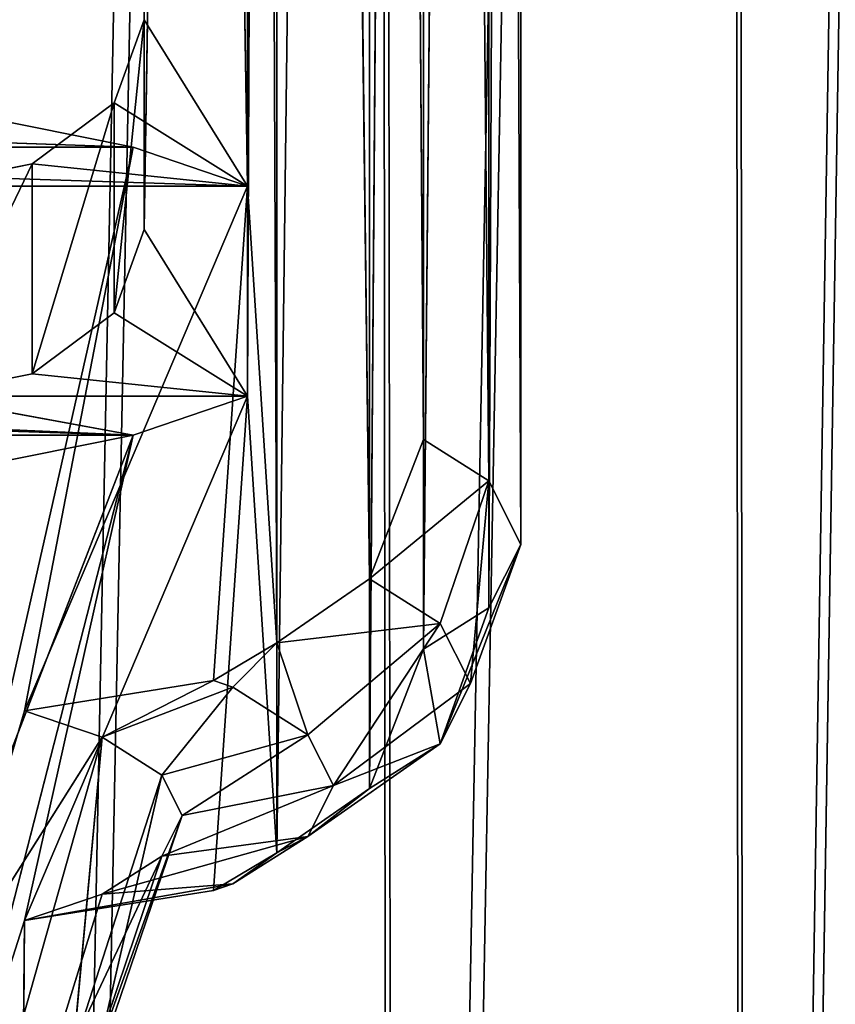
# Model space of a CAD drawing. Extents: x 219 to 498, y 110 to 382.
# Tile 535 of 656: x 349.523 to 349.998, y 117.686 to 118.26. Entities that reach past the tile are written whole.
import ezdxf

# ---------------------------------------------------------------- set-up
doc = ezdxf.new("R2010")
doc.units = 0
doc.header["$MEASUREMENT"] = 0
doc.layers.get('0').update_dxf_attribs({"color": 144, "linetype": 'CONTINUOUS'})
doc.layers.add('VOILE', color=134, linetype='CONTINUOUS')

# ---------------------------------------------------------------- blocks, each defined once
blk = doc.blocks.new('_1_4')
for p, q in [((9.23, 9.95), (110.77, 9.611, -2.575)), ((9.23, 9.95), (110.77, 9.95)), ((9.23, 9.611, 2.575), (110.77, 9.95)), ((110.77, 9.95), (110.77, 9.611, -2.575)), ((110.77, 9.95), (112.76, 9.096, -2.437)), ((110.77, 9.95), (112.76, 9.417)), ((110.77, 9.611, 2.575), (110.77, 9.95)), ((9.23, 9.611, -2.575), (110.77, 8.917, -4.25)), ((9.23, 9.611, -2.575), (110.77, 9.611, -2.575)), ((9.23, 9.611, 2.575), (110.77, 9.611, 2.575)), ((110.77, 9.611, 2.575), (9.23, 8.917, 4.25)), ((110.77, 9.611, -2.575), (110.77, 8.917, -4.25)), ((110.77, 9.611, -2.575), (112.76, 9.096, -2.437)), ((110.77, 8.917, 4.25), (110.77, 9.611, 2.575)), ((110.77, 9.611, 2.575), (112.76, 9.417)), ((110.77, 9.611, 2.575), (112.76, 9.096, 2.437)), ((110.77, 9.611, 2.575), (112.76, 8.345, 4.25)), ((112.76, 9.417), (112.76, 9.096, -2.437)), ((112.76, 9.417), (114.217, 7.96)), ((112.76, 9.096, 2.437), (112.76, 9.417)), ((112.76, 9.096, -2.437), (110.77, 8.917, -4.25)), ((112.76, 9.096, -2.437), (112.76, 8.345, -4.25)), ((112.76, 9.096, -2.437), (114.217, 7.689, -2.06)), ((112.76, 9.096, -2.437), (114.217, 7.96)), ((112.76, 8.345, 4.25), (112.76, 9.096, 2.437)), ((112.76, 9.096, 2.437), (114.217, 7.96)), ((112.76, 9.096, 2.437), (114.217, 7.689, 2.06)), ((112.76, 9.096, 2.437), (113.677, 7.361, 4.25)), ((110.77, 8.917, 4.25), (7.24, 8.345, 4.25)), ((110.77, 8.917, -4.25), (9.23, 8.917, -4.25)), ((9.23, 8.917, -4.25), (112.76, 8.345, -4.25)), ((9.23, 8.917, 4.25), (110.77, 8.917, 4.25)), ((112.76, 8.345, -4.25), (110.77, 8.917, -4.25)), ((110.77, 8.917, 4.25), (112.76, 8.345, 4.25)), ((6.323, 7.361, 4.25), (112.76, 8.345, 4.25)), ((113.677, 7.361, -4.25), (7.24, 8.345, -4.25)), ((7.24, 8.345, -4.25), (112.76, 8.345, -4.25)), ((112.76, 8.345, 4.25), (7.24, 8.345, 4.25)), ((113.677, 7.361, -4.25), (112.76, 8.345, -4.25)), ((112.76, 8.345, -4.25), (114.217, 7.689, -2.06)), ((112.76, 8.345, 4.25), (113.677, 7.361, 4.25)), ((114.217, 7.96), (114.217, 7.689, -2.06)), ((114.217, 7.96), (114.647, 6.137, -1.644)), ((114.217, 7.96), (114.647, 6.354)), ((114.217, 7.689, 2.06), (114.217, 7.96)), ((113.677, 7.361, -4.25), (114.217, 7.689, -2.06)), ((114.217, 7.689, 2.06), (113.677, 7.361, 4.25)), ((114.217, 7.689, -2.06), (114.217, 6.894, -3.98)), ((114.217, 7.689, -2.06), (114.647, 6.137, -1.644)), ((114.647, 5.503, -3.177), (114.217, 7.689, -2.06)), ((114.217, 6.894, 3.98), (114.217, 7.689, 2.06)), ((114.217, 7.689, 2.06), (114.647, 6.354)), ((114.217, 7.689, 2.06), (114.647, 6.137, 1.644)), ((6.323, 7.361, -4.25), (107.15, 7.049, -4.25)), ((6.323, 7.361, -4.25), (113.677, 7.361, -4.25)), ((113.677, 7.361, 4.25), (6.323, 7.361, 4.25)), ((113.677, 7.361, 4.25), (12.85, 7.049, 4.25)), ((113.677, 7.361, -4.25), (107.15, 7.049, -4.25)), ((107.15, 7.049, 4.25), (113.677, 7.361, 4.25)), ((114.217, 6.686, -4.25), (113.677, 7.361, -4.25)), ((113.677, 7.361, -4.25), (114.217, 6.894, -3.98)), ((113.677, 7.361, 4.25), (114.217, 6.894, 3.98)), ((113.677, 7.361, 4.25), (114.217, 6.686, 4.25)), ((104.77, 5.95, -4.25), (12.85, 7.049, -4.25)), ((12.85, 7.049, -4.25), (107.15, 7.049, -4.25)), ((107.15, 7.049, 4.25), (12.85, 7.049, 4.25)), ((15.23, 5.95, 4.25), (107.15, 7.049, 4.25)), ((104.77, 5.95, -4.25), (107.15, 7.049, -4.25)), ((104.77, 5.95, 4.25), (107.15, 7.049, 4.25)), ((105.96, 5.631, -4.25), (107.15, 7.049, -4.25)), ((105.96, 5.631, 4.25), (107.15, 7.049, 4.25)), ((106.831, 4.76, -4.25), (107.15, 7.049, -4.25)), ((106.831, 4.76, 4.25), (107.15, 7.049, 4.25)), ((107.15, 5.834, 5.834), (107.15, 7.049, 4.25)), ((107.15, 7.049, 4.25), (107.15, -5.834, 5.834)), ((107.15, 7.049, 4.25), (107.15, 3.57, 4.25)), ((107.15, 3.57, -4.25), (107.15, 7.049, -4.25)), ((107.15, 7.049, -4.25), (107.15, 5.834, -5.834)), ((114.217, 6.686, -4.25), (107.15, 7.049, -4.25)), ((114.647, 4.679, -4.25), (107.15, 7.049, -4.25)), ((107.15, 7.049, 4.25), (114.647, 4.679, 4.25)), ((114.217, 6.686, 4.25), (107.15, 7.049, 4.25)), ((114.217, 6.894, -3.98), (114.217, 6.686, -4.25)), ((114.217, 6.894, -3.98), (114.647, 4.679, -4.25)), ((114.217, 6.894, -3.98), (114.647, 5.503, -3.177)), ((114.217, 6.686, 4.25), (114.217, 6.894, 3.98)), ((114.217, 6.894, 3.98), (114.647, 5.503, 3.177)), ((114.647, 6.137, 1.644), (114.217, 6.894, 3.98)), ((114.647, 4.679, -4.25), (114.217, 6.686, -4.25)), ((114.217, 6.686, 4.25), (114.647, 4.679, 4.25)), ((114.647, 5.503, 3.177), (114.217, 6.686, 4.25)), ((114.647, 6.354), (114.647, 6.137, -1.644)), ((114.647, 6.354), (118.49, 5.382)), ((118.49, 5.198, -1.393), (114.647, 6.354)), ((114.647, 6.137, 1.644), (114.647, 6.354)), ((114.647, 6.137, -1.644), (114.647, 5.503, -3.177)), ((118.49, 5.198, -1.393), (114.647, 6.137, -1.644)), ((118.49, 4.661, -2.691), (114.647, 6.137, -1.644)), ((114.647, 5.503, 3.177), (114.647, 6.137, 1.644)), ((118.49, 5.198, 1.393), (114.647, 6.137, 1.644)), ((114.647, 6.137, 1.644), (118.49, 5.382)), ((104.77, 5.95, -4.25), (15.23, 5.95, -4.25)), ((104.77, 5.95, 4.25), (15.23, 5.95, 4.25)), ((15.23, 5.95, 4.25), (104.77, 5.95, -4.25)), ((105.96, 5.631, -4.25), (104.77, 5.95, -4.25)), ((104.77, 5.95, -4.25), (104.77, 5.95, 4.25)), ((105.96, 5.631, -4.25), (104.77, 5.95, 4.25)), ((105.96, 5.631, 4.25), (104.77, 5.95, 4.25)), ((107.15, -4.125, 7.145), (107.15, 5.834, 5.834)), ((107.15, 5.834, 5.834), (107.15, -5.834, 5.834)), ((107.15, 4.125, 7.145), (107.15, 5.834, 5.834)), ((107.15, -5.834, -5.834), (107.15, 5.834, -5.834)), ((107.15, 5.834, -5.834), (107.15, 4.125, -7.145)), ((107.15, -7.049, -4.25), (107.15, 5.834, -5.834)), ((107.15, -3.57, -4.25), (107.15, 5.834, -5.834)), ((107.15, 5.834, -5.834), (107.15, 3.57, -4.25)), ((107.15, 5.834, -5.834), (118.49, 2.691, -4.661)), ((107.15, 5.834, -5.834), (118.49, 3.806, -3.806)), ((107.15, 5.834, -5.834), (114.647, 4.679, -4.25)), ((107.15, 5.834, 5.834), (114.647, 4.679, 4.25)), ((107.15, 5.834, 5.834), (118.49, 3.806, 3.806)), ((106.831, 4.76, -4.25), (105.96, 5.631, -4.25)), ((105.96, 5.631, -4.25), (105.96, 5.631, 4.25)), ((106.831, 4.76, -4.25), (105.96, 5.631, 4.25)), ((106.831, 4.76, 4.25), (105.96, 5.631, 4.25)), ((114.647, 5.503, -3.177), (114.647, 4.679, -4.25)), ((114.647, 5.503, -3.177), (118.49, 4.661, -2.691)), ((114.647, 4.679, 4.25), (114.647, 5.503, 3.177)), ((118.49, 3.806, 3.806), (114.647, 5.503, 3.177)), ((118.49, 4.661, 2.691), (114.647, 5.503, 3.177)), ((114.647, 5.503, 3.177), (118.49, 5.198, 1.393)), ((107.15, 3.57, -4.25), (106.831, 4.76, -4.25)), ((106.831, 4.76, -4.25), (106.831, 4.76, 4.25)), ((107.15, 3.57, 4.25), (106.831, 4.76, 4.25)), ((106.831, 4.76, 4.25), (107.15, 3.57, -4.25)), ((118.49, 4.661, -2.691), (114.647, 4.679, -4.25)), ((118.49, 3.806, -3.806), (114.647, 4.679, -4.25)), ((118.49, 3.806, 3.806), (114.647, 4.679, 4.25))]:
    blk.add_line(p, q)
at = {"color": 8}
mesh = blk.add_polyface(dxfattribs=at)
corners = [(9.23, 9.95), (110.77, 9.611, -2.575), (9.23, 9.611, -2.575)]
mesh.append_faces([[corners[k] for k in face] for face in [(0, 1, 2)]], dxfattribs={"color": 8})
mesh = blk.add_polyface(dxfattribs=at)
corners = [(9.23, 9.95), (110.77, 9.95), (110.77, 9.611, -2.575)]
mesh.append_faces([[corners[k] for k in face] for face in [(0, 1, 2)]], dxfattribs={"color": 8})
mesh = blk.add_polyface(dxfattribs=at)
corners = [(9.23, 9.611, 2.575), (110.77, 9.95), (9.23, 9.95)]
mesh.append_faces([[corners[k] for k in face] for face in [(0, 1, 2)]], dxfattribs={"color": 8})
mesh = blk.add_polyface(dxfattribs=at)
corners = [(110.77, 9.611, 2.575), (110.77, 9.95), (9.23, 9.611, 2.575)]
mesh.append_faces([[corners[k] for k in face] for face in [(0, 1, 2)]], dxfattribs={"color": 8})
mesh = blk.add_polyface(dxfattribs=at)
corners = [(110.77, 9.95), (112.76, 9.096, -2.437), (110.77, 9.611, -2.575)]
mesh.append_faces([[corners[k] for k in face] for face in [(0, 1, 2)]], dxfattribs={"color": 8})
mesh = blk.add_polyface(dxfattribs=at)
corners = [(110.77, 9.95), (112.76, 9.417), (112.76, 9.096, -2.437)]
mesh.append_faces([[corners[k] for k in face] for face in [(0, 1, 2)]], dxfattribs={"color": 8})
mesh = blk.add_polyface(dxfattribs=at)
corners = [(110.77, 9.611, 2.575), (112.76, 9.417), (110.77, 9.95)]
mesh.append_faces([[corners[k] for k in face] for face in [(0, 1, 2)]], dxfattribs={"color": 8})
mesh = blk.add_polyface(dxfattribs=at)
corners = [(9.23, 9.611, -2.575), (110.77, 8.917, -4.25), (9.23, 8.917, -4.25)]
mesh.append_faces([[corners[k] for k in face] for face in [(0, 1, 2)]], dxfattribs={"color": 8})
mesh = blk.add_polyface(dxfattribs=at)
corners = [(110.77, 9.611, -2.575), (110.77, 8.917, -4.25), (9.23, 9.611, -2.575)]
mesh.append_faces([[corners[k] for k in face] for face in [(0, 1, 2)]], dxfattribs={"color": 8})
mesh = blk.add_polyface(dxfattribs=at)
corners = [(110.77, 8.917, 4.25), (110.77, 9.611, 2.575), (9.23, 8.917, 4.25)]
mesh.append_faces([[corners[k] for k in face] for face in [(0, 1, 2)]], dxfattribs={"color": 8})
mesh = blk.add_polyface(dxfattribs=at)
corners = [(9.23, 8.917, 4.25), (110.77, 9.611, 2.575), (9.23, 9.611, 2.575)]
mesh.append_faces([[corners[k] for k in face] for face in [(0, 1, 2)]], dxfattribs={"color": 8})
mesh = blk.add_polyface(dxfattribs=at)
corners = [(112.76, 9.096, -2.437), (110.77, 8.917, -4.25), (110.77, 9.611, -2.575)]
mesh.append_faces([[corners[k] for k in face] for face in [(0, 1, 2)]], dxfattribs={"color": 8})
mesh = blk.add_polyface(dxfattribs=at)
corners = [(110.77, 9.611, 2.575), (112.76, 9.096, 2.437), (112.76, 9.417)]
mesh.append_faces([[corners[k] for k in face] for face in [(0, 1, 2)]], dxfattribs={"color": 8})
mesh = blk.add_polyface(dxfattribs=at)
corners = [(112.76, 8.345, 4.25), (112.76, 9.096, 2.437), (110.77, 9.611, 2.575)]
mesh.append_faces([[corners[k] for k in face] for face in [(0, 1, 2)]], dxfattribs={"color": 8})
mesh = blk.add_polyface(dxfattribs=at)
corners = [(112.76, 8.345, 4.25), (110.77, 9.611, 2.575), (110.77, 8.917, 4.25)]
mesh.append_faces([[corners[k] for k in face] for face in [(0, 1, 2)]], dxfattribs={"color": 8})
mesh = blk.add_polyface(dxfattribs=at)
corners = [(112.76, 9.417), (114.217, 7.96), (112.76, 9.096, -2.437)]
mesh.append_faces([[corners[k] for k in face] for face in [(0, 1, 2)]], dxfattribs={"color": 8})
mesh = blk.add_polyface(dxfattribs=at)
corners = [(112.76, 9.417), (112.76, 9.096, 2.437), (114.217, 7.96)]
mesh.append_faces([[corners[k] for k in face] for face in [(0, 1, 2)]], dxfattribs={"color": 8})
mesh = blk.add_polyface(dxfattribs=at)
corners = [(112.76, 9.096, -2.437), (112.76, 8.345, -4.25), (110.77, 8.917, -4.25)]
mesh.append_faces([[corners[k] for k in face] for face in [(0, 1, 2)]], dxfattribs={"color": 8})
mesh = blk.add_polyface(dxfattribs=at)
corners = [(112.76, 9.096, -2.437), (114.217, 7.689, -2.06), (112.76, 8.345, -4.25)]
mesh.append_faces([[corners[k] for k in face] for face in [(0, 1, 2)]], dxfattribs={"color": 8})
mesh = blk.add_polyface(dxfattribs=at)
corners = [(112.76, 9.096, -2.437), (114.217, 7.96), (114.217, 7.689, -2.06)]
mesh.append_faces([[corners[k] for k in face] for face in [(0, 1, 2)]], dxfattribs={"color": 8})
mesh = blk.add_polyface(dxfattribs=at)
corners = [(112.76, 9.096, 2.437), (114.217, 7.689, 2.06), (114.217, 7.96)]
mesh.append_faces([[corners[k] for k in face] for face in [(0, 1, 2)]], dxfattribs={"color": 8})
mesh = blk.add_polyface(dxfattribs=at)
corners = [(112.76, 9.096, 2.437), (113.677, 7.361, 4.25), (114.217, 7.689, 2.06)]
mesh.append_faces([[corners[k] for k in face] for face in [(0, 1, 2)]], dxfattribs={"color": 8})
mesh = blk.add_polyface(dxfattribs=at)
corners = [(112.76, 9.096, 2.437), (112.76, 8.345, 4.25), (113.677, 7.361, 4.25)]
mesh.append_faces([[corners[k] for k in face] for face in [(0, 1, 2)]], dxfattribs={"color": 8})
mesh = blk.add_polyface(dxfattribs=at)
corners = [(112.76, 8.345, -4.25), (7.24, 8.345, -4.25), (9.23, 8.917, -4.25)]
mesh.append_faces([[corners[k] for k in face] for face in [(0, 1, 2)]], dxfattribs={"color": 8})
mesh = blk.add_polyface(dxfattribs=at)
corners = [(112.76, 8.345, 4.25), (110.77, 8.917, 4.25), (7.24, 8.345, 4.25)]
mesh.append_faces([[corners[k] for k in face] for face in [(0, 1, 2)]], dxfattribs={"color": 8})
mesh = blk.add_polyface(dxfattribs=at)
corners = [(110.77, 8.917, 4.25), (9.23, 8.917, 4.25), (7.24, 8.345, 4.25)]
mesh.append_faces([[corners[k] for k in face] for face in [(0, 1, 2)]], dxfattribs={"color": 8})
mesh = blk.add_polyface(dxfattribs=at)
corners = [(112.76, 8.345, -4.25), (9.23, 8.917, -4.25), (110.77, 8.917, -4.25)]
mesh.append_faces([[corners[k] for k in face] for face in [(0, 1, 2)]], dxfattribs={"color": 8})
mesh = blk.add_polyface(dxfattribs=at)
corners = [(113.677, 7.361, -4.25), (6.323, 7.361, -4.25), (7.24, 8.345, -4.25)]
mesh.append_faces([[corners[k] for k in face] for face in [(0, 1, 2)]], dxfattribs={"color": 8})
mesh = blk.add_polyface(dxfattribs=at)
corners = [(112.76, 8.345, 4.25), (7.24, 8.345, 4.25), (6.323, 7.361, 4.25)]
mesh.append_faces([[corners[k] for k in face] for face in [(0, 1, 2)]], dxfattribs={"color": 8})
mesh = blk.add_polyface(dxfattribs=at)
corners = [(113.677, 7.361, 4.25), (112.76, 8.345, 4.25), (6.323, 7.361, 4.25)]
mesh.append_faces([[corners[k] for k in face] for face in [(0, 1, 2)]], dxfattribs={"color": 8})
mesh = blk.add_polyface(dxfattribs=at)
corners = [(113.677, 7.361, -4.25), (7.24, 8.345, -4.25), (112.76, 8.345, -4.25)]
mesh.append_faces([[corners[k] for k in face] for face in [(0, 1, 2)]], dxfattribs={"color": 8})
mesh = blk.add_polyface(dxfattribs=at)
corners = [(112.76, 8.345, -4.25), (114.217, 7.689, -2.06), (113.677, 7.361, -4.25)]
mesh.append_faces([[corners[k] for k in face] for face in [(0, 1, 2)]], dxfattribs={"color": 8})
mesh = blk.add_polyface(dxfattribs=at)
corners = [(114.217, 7.96), (114.647, 6.137, -1.644), (114.217, 7.689, -2.06)]
mesh.append_faces([[corners[k] for k in face] for face in [(0, 1, 2)]], dxfattribs={"color": 8})
mesh = blk.add_polyface(dxfattribs=at)
corners = [(114.217, 7.96), (114.647, 6.354), (114.647, 6.137, -1.644)]
mesh.append_faces([[corners[k] for k in face] for face in [(0, 1, 2)]], dxfattribs={"color": 8})
mesh = blk.add_polyface(dxfattribs=at)
corners = [(114.217, 7.96), (114.217, 7.689, 2.06), (114.647, 6.354)]
mesh.append_faces([[corners[k] for k in face] for face in [(0, 1, 2)]], dxfattribs={"color": 8})
mesh = blk.add_polyface(dxfattribs=at)
corners = [(114.217, 7.689, -2.06), (114.217, 6.894, -3.98), (113.677, 7.361, -4.25)]
mesh.append_faces([[corners[k] for k in face] for face in [(0, 1, 2)]], dxfattribs={"color": 8})
mesh = blk.add_polyface(dxfattribs=at)
corners = [(114.217, 7.689, 2.06), (113.677, 7.361, 4.25), (114.217, 6.894, 3.98)]
mesh.append_faces([[corners[k] for k in face] for face in [(0, 1, 2)]], dxfattribs={"color": 8})
mesh = blk.add_polyface(dxfattribs=at)
corners = [(114.217, 7.689, -2.06), (114.647, 6.137, -1.644), (114.647, 5.503, -3.177)]
mesh.append_faces([[corners[k] for k in face] for face in [(0, 1, 2)]], dxfattribs={"color": 8})
mesh = blk.add_polyface(dxfattribs=at)
corners = [(114.217, 7.689, -2.06), (114.647, 5.503, -3.177), (114.217, 6.894, -3.98)]
mesh.append_faces([[corners[k] for k in face] for face in [(0, 1, 2)]], dxfattribs={"color": 8})
mesh = blk.add_polyface(dxfattribs=at)
corners = [(114.217, 7.689, 2.06), (114.647, 6.137, 1.644), (114.647, 6.354)]
mesh.append_faces([[corners[k] for k in face] for face in [(0, 1, 2)]], dxfattribs={"color": 8})
mesh = blk.add_polyface(dxfattribs=at)
corners = [(114.217, 7.689, 2.06), (114.217, 6.894, 3.98), (114.647, 6.137, 1.644)]
mesh.append_faces([[corners[k] for k in face] for face in [(0, 1, 2)]], dxfattribs={"color": 8})
mesh = blk.add_polyface(dxfattribs=at)
corners = [(107.15, 7.049, -4.25), (12.85, 7.049, -4.25), (6.323, 7.361, -4.25)]
mesh.append_faces([[corners[k] for k in face] for face in [(0, 1, 2)]], dxfattribs={"color": 8})
mesh = blk.add_polyface(dxfattribs=at)
corners = [(113.677, 7.361, -4.25), (107.15, 7.049, -4.25), (6.323, 7.361, -4.25)]
mesh.append_faces([[corners[k] for k in face] for face in [(0, 1, 2)]], dxfattribs={"color": 8})
mesh = blk.add_polyface(dxfattribs=at)
corners = [(113.677, 7.361, 4.25), (6.323, 7.361, 4.25), (12.85, 7.049, 4.25)]
mesh.append_faces([[corners[k] for k in face] for face in [(0, 1, 2)]], dxfattribs={"color": 8})
mesh = blk.add_polyface(dxfattribs=at)
corners = [(113.677, 7.361, 4.25), (12.85, 7.049, 4.25), (107.15, 7.049, 4.25)]
mesh.append_faces([[corners[k] for k in face] for face in [(0, 1, 2)]], dxfattribs={"color": 8})
mesh = blk.add_polyface(dxfattribs=at)
corners = [(114.217, 6.686, -4.25), (107.15, 7.049, -4.25), (113.677, 7.361, -4.25)]
mesh.append_faces([[corners[k] for k in face] for face in [(0, 1, 2)]], dxfattribs={"color": 8})
mesh = blk.add_polyface(dxfattribs=at)
corners = [(114.217, 6.686, 4.25), (113.677, 7.361, 4.25), (107.15, 7.049, 4.25)]
mesh.append_faces([[corners[k] for k in face] for face in [(0, 1, 2)]], dxfattribs={"color": 8})
mesh = blk.add_polyface(dxfattribs=at)
corners = [(113.677, 7.361, -4.25), (114.217, 6.894, -3.98), (114.217, 6.686, -4.25)]
mesh.append_faces([[corners[k] for k in face] for face in [(0, 1, 2)]], dxfattribs={"color": 8})
mesh = blk.add_polyface(dxfattribs=at)
corners = [(113.677, 7.361, 4.25), (114.217, 6.686, 4.25), (114.217, 6.894, 3.98)]
mesh.append_faces([[corners[k] for k in face] for face in [(0, 1, 2)]], dxfattribs={"color": 8})
mesh = blk.add_polyface(dxfattribs=at)
corners = [(107.15, 7.049, -4.25), (104.77, 5.95, -4.25), (12.85, 7.049, -4.25)]
mesh.append_faces([[corners[k] for k in face] for face in [(0, 1, 2)]], dxfattribs={"color": 8})
mesh = blk.add_polyface(dxfattribs=at)
corners = [(104.77, 5.95, -4.25), (15.23, 5.95, -4.25), (12.85, 7.049, -4.25)]
mesh.append_faces([[corners[k] for k in face] for face in [(0, 1, 2)]], dxfattribs={"color": 8})
mesh = blk.add_polyface(dxfattribs=at)
corners = [(107.15, 7.049, 4.25), (12.85, 7.049, 4.25), (15.23, 5.95, 4.25)]
mesh.append_faces([[corners[k] for k in face] for face in [(0, 1, 2)]], dxfattribs={"color": 8})
mesh = blk.add_polyface(dxfattribs=at)
corners = [(107.15, 7.049, 4.25), (15.23, 5.95, 4.25), (104.77, 5.95, 4.25)]
mesh.append_faces([[corners[k] for k in face] for face in [(0, 1, 2)]], dxfattribs={"color": 8})
mesh = blk.add_polyface(dxfattribs=at)
corners = [(107.15, 7.049, -4.25), (105.96, 5.631, -4.25), (104.77, 5.95, -4.25)]
mesh.append_faces([[corners[k] for k in face] for face in [(0, 1, 2)]], dxfattribs={"color": 8})
mesh = blk.add_polyface(dxfattribs=at)
corners = [(107.15, 7.049, 4.25), (104.77, 5.95, 4.25), (105.96, 5.631, 4.25)]
mesh.append_faces([[corners[k] for k in face] for face in [(0, 1, 2)]], dxfattribs={"color": 8})
mesh = blk.add_polyface(dxfattribs=at)
corners = [(107.15, 7.049, -4.25), (106.831, 4.76, -4.25), (105.96, 5.631, -4.25)]
mesh.append_faces([[corners[k] for k in face] for face in [(0, 1, 2)]], dxfattribs={"color": 8})
mesh = blk.add_polyface(dxfattribs=at)
corners = [(107.15, 7.049, 4.25), (105.96, 5.631, 4.25), (106.831, 4.76, 4.25)]
mesh.append_faces([[corners[k] for k in face] for face in [(0, 1, 2)]], dxfattribs={"color": 8})
mesh = blk.add_polyface(dxfattribs=at)
corners = [(107.15, 3.57, -4.25), (106.831, 4.76, -4.25), (107.15, 7.049, -4.25)]
mesh.append_faces([[corners[k] for k in face] for face in [(0, 1, 2)]], dxfattribs={"color": 8})
mesh = blk.add_polyface(dxfattribs=at)
corners = [(107.15, 7.049, 4.25), (106.831, 4.76, 4.25), (107.15, 3.57, 4.25)]
mesh.append_faces([[corners[k] for k in face] for face in [(0, 1, 2)]], dxfattribs={"color": 8})
mesh = blk.add_polyface(dxfattribs=at)
corners = [(107.15, 7.049, 4.25), (107.15, -5.834, 5.834), (107.15, 5.834, 5.834)]
mesh.append_faces([[corners[k] for k in face] for face in [(0, 1, 2)]], dxfattribs={"color": 8})
mesh = blk.add_polyface(dxfattribs=at)
corners = [(107.15, 7.049, 4.25), (107.15, 3.57, 4.25), (107.15, -5.834, 5.834)]
mesh.append_faces([[corners[k] for k in face] for face in [(0, 1, 2)]], dxfattribs={"color": 8})
mesh = blk.add_polyface(dxfattribs=at)
corners = [(107.15, 7.049, -4.25), (107.15, 5.834, -5.834), (107.15, 3.57, -4.25)]
mesh.append_faces([[corners[k] for k in face] for face in [(0, 1, 2)]], dxfattribs={"color": 8})
mesh = blk.add_polyface(dxfattribs=at)
corners = [(114.647, 4.679, -4.25), (107.15, 7.049, -4.25), (114.217, 6.686, -4.25)]
mesh.append_faces([[corners[k] for k in face] for face in [(0, 1, 2)]], dxfattribs={"color": 8})
mesh = blk.add_polyface(dxfattribs=at)
corners = [(114.647, 4.679, -4.25), (107.15, 5.834, -5.834), (107.15, 7.049, -4.25)]
mesh.append_faces([[corners[k] for k in face] for face in [(0, 1, 2)]], dxfattribs={"color": 8})
mesh = blk.add_polyface(dxfattribs=at)
corners = [(114.647, 4.679, 4.25), (114.217, 6.686, 4.25), (107.15, 7.049, 4.25)]
mesh.append_faces([[corners[k] for k in face] for face in [(0, 1, 2)]], dxfattribs={"color": 8})
mesh = blk.add_polyface(dxfattribs=at)
corners = [(107.15, 5.834, 5.834), (114.647, 4.679, 4.25), (107.15, 7.049, 4.25)]
mesh.append_faces([[corners[k] for k in face] for face in [(0, 1, 2)]], dxfattribs={"color": 8})
mesh = blk.add_polyface(dxfattribs=at)
corners = [(114.217, 6.894, -3.98), (114.647, 4.679, -4.25), (114.217, 6.686, -4.25)]
mesh.append_faces([[corners[k] for k in face] for face in [(0, 1, 2)]], dxfattribs={"color": 8})
mesh = blk.add_polyface(dxfattribs=at)
corners = [(114.217, 6.894, -3.98), (114.647, 5.503, -3.177), (114.647, 4.679, -4.25)]
mesh.append_faces([[corners[k] for k in face] for face in [(0, 1, 2)]], dxfattribs={"color": 8})
mesh = blk.add_polyface(dxfattribs=at)
corners = [(114.217, 6.894, 3.98), (114.647, 5.503, 3.177), (114.647, 6.137, 1.644)]
mesh.append_faces([[corners[k] for k in face] for face in [(0, 1, 2)]], dxfattribs={"color": 8})
mesh = blk.add_polyface(dxfattribs=at)
corners = [(114.217, 6.894, 3.98), (114.217, 6.686, 4.25), (114.647, 5.503, 3.177)]
mesh.append_faces([[corners[k] for k in face] for face in [(0, 1, 2)]], dxfattribs={"color": 8})
mesh = blk.add_polyface(dxfattribs=at)
corners = [(114.217, 6.686, 4.25), (114.647, 4.679, 4.25), (114.647, 5.503, 3.177)]
mesh.append_faces([[corners[k] for k in face] for face in [(0, 1, 2)]], dxfattribs={"color": 8})
mesh = blk.add_polyface(dxfattribs=at)
corners = [(118.49, 5.382), (118.49, 5.198, -1.393), (114.647, 6.354)]
mesh.append_faces([[corners[k] for k in face] for face in [(0, 1, 2)]], dxfattribs={"color": 8})
mesh = blk.add_polyface(dxfattribs=at)
corners = [(114.647, 6.354), (118.49, 5.198, -1.393), (114.647, 6.137, -1.644)]
mesh.append_faces([[corners[k] for k in face] for face in [(0, 1, 2)]], dxfattribs={"color": 8})
mesh = blk.add_polyface(dxfattribs=at)
corners = [(114.647, 6.137, 1.644), (118.49, 5.382), (114.647, 6.354)]
mesh.append_faces([[corners[k] for k in face] for face in [(0, 1, 2)]], dxfattribs={"color": 8})
mesh = blk.add_polyface(dxfattribs=at)
corners = [(118.49, 5.198, -1.393), (118.49, 4.661, -2.691), (114.647, 6.137, -1.644)]
mesh.append_faces([[corners[k] for k in face] for face in [(0, 1, 2)]], dxfattribs={"color": 8})
mesh = blk.add_polyface(dxfattribs=at)
corners = [(114.647, 6.137, -1.644), (118.49, 4.661, -2.691), (114.647, 5.503, -3.177)]
mesh.append_faces([[corners[k] for k in face] for face in [(0, 1, 2)]], dxfattribs={"color": 8})
mesh = blk.add_polyface(dxfattribs=at)
corners = [(114.647, 5.503, 3.177), (118.49, 5.198, 1.393), (114.647, 6.137, 1.644)]
mesh.append_faces([[corners[k] for k in face] for face in [(0, 1, 2)]], dxfattribs={"color": 8})
mesh = blk.add_polyface(dxfattribs=at)
corners = [(114.647, 6.137, 1.644), (118.49, 5.198, 1.393), (118.49, 5.382)]
mesh.append_faces([[corners[k] for k in face] for face in [(0, 1, 2)]], dxfattribs={"color": 8})
mesh = blk.add_polyface(dxfattribs=at)
corners = [(15.23, 5.95, 4.25), (104.77, 5.95, -4.25), (104.77, 5.95, 4.25)]
mesh.append_faces([[corners[k] for k in face] for face in [(0, 1, 2)]], dxfattribs={"color": 8})
mesh = blk.add_polyface(dxfattribs=at)
corners = [(15.23, 5.95, 4.25), (15.23, 5.95, -4.25), (104.77, 5.95, -4.25)]
mesh.append_faces([[corners[k] for k in face] for face in [(0, 1, 2)]], dxfattribs={"color": 8})
mesh = blk.add_polyface(dxfattribs=at)
corners = [(104.77, 5.95, 4.25), (104.77, 5.95, -4.25), (105.96, 5.631, -4.25)]
mesh.append_faces([[corners[k] for k in face] for face in [(0, 1, 2)]], dxfattribs={"color": 8})
mesh = blk.add_polyface(dxfattribs=at)
corners = [(104.77, 5.95, 4.25), (105.96, 5.631, -4.25), (105.96, 5.631, 4.25)]
mesh.append_faces([[corners[k] for k in face] for face in [(0, 1, 2)]], dxfattribs={"color": 8})
mesh = blk.add_polyface(dxfattribs=at)
corners = [(107.15, 5.834, 5.834), (107.15, -5.834, 5.834), (107.15, -4.125, 7.145)]
mesh.append_faces([[corners[k] for k in face] for face in [(0, 1, 2)]], dxfattribs={"color": 8})
mesh = blk.add_polyface(dxfattribs=at)
corners = [(107.15, 5.834, 5.834), (107.15, -4.125, 7.145), (107.15, 4.125, 7.145)]
mesh.append_faces([[corners[k] for k in face] for face in [(0, 1, 2)]], dxfattribs={"color": 8})
mesh = blk.add_polyface(dxfattribs=at)
corners = [(107.15, 5.834, -5.834), (107.15, 4.125, -7.145), (107.15, -5.834, -5.834)]
mesh.append_faces([[corners[k] for k in face] for face in [(0, 1, 2)]], dxfattribs={"color": 8})
mesh = blk.add_polyface(dxfattribs=at)
corners = [(107.15, 5.834, -5.834), (107.15, -5.834, -5.834), (107.15, -7.049, -4.25)]
mesh.append_faces([[corners[k] for k in face] for face in [(0, 1, 2)]], dxfattribs={"color": 8})
mesh = blk.add_polyface(dxfattribs=at)
corners = [(107.15, 5.834, -5.834), (107.15, -7.049, -4.25), (107.15, -3.57, -4.25)]
mesh.append_faces([[corners[k] for k in face] for face in [(0, 1, 2)]], dxfattribs={"color": 8})
mesh = blk.add_polyface(dxfattribs=at)
corners = [(107.15, 5.834, -5.834), (107.15, -3.57, -4.25), (107.15, 3.57, -4.25)]
mesh.append_faces([[corners[k] for k in face] for face in [(0, 1, 2)]], dxfattribs={"color": 8})
mesh = blk.add_polyface(dxfattribs=at)
corners = [(118.49, 2.691, -4.661), (107.15, 4.125, -7.145), (107.15, 5.834, -5.834)]
mesh.append_faces([[corners[k] for k in face] for face in [(0, 1, 2)]], dxfattribs={"color": 8})
mesh = blk.add_polyface(dxfattribs=at)
corners = [(118.49, 2.691, -4.661), (107.15, 5.834, -5.834), (118.49, 3.806, -3.806)]
mesh.append_faces([[corners[k] for k in face] for face in [(0, 1, 2)]], dxfattribs={"color": 8})
mesh = blk.add_polyface(dxfattribs=at)
corners = [(118.49, 3.806, -3.806), (107.15, 5.834, -5.834), (114.647, 4.679, -4.25)]
mesh.append_faces([[corners[k] for k in face] for face in [(0, 1, 2)]], dxfattribs={"color": 8})
mesh = blk.add_polyface(dxfattribs=at)
corners = [(107.15, 5.834, 5.834), (118.49, 3.806, 3.806), (114.647, 4.679, 4.25)]
mesh.append_faces([[corners[k] for k in face] for face in [(0, 1, 2)]], dxfattribs={"color": 8})
mesh = blk.add_polyface(dxfattribs=at)
corners = [(118.49, 3.806, 3.806), (107.15, 5.834, 5.834), (107.15, 4.125, 7.145)]
mesh.append_faces([[corners[k] for k in face] for face in [(0, 1, 2)]], dxfattribs={"color": 8})
mesh = blk.add_polyface(dxfattribs=at)
corners = [(105.96, 5.631, -4.25), (106.831, 4.76, -4.25), (105.96, 5.631, 4.25)]
mesh.append_faces([[corners[k] for k in face] for face in [(0, 1, 2)]], dxfattribs={"color": 8})
mesh = blk.add_polyface(dxfattribs=at)
corners = [(105.96, 5.631, 4.25), (106.831, 4.76, -4.25), (106.831, 4.76, 4.25)]
mesh.append_faces([[corners[k] for k in face] for face in [(0, 1, 2)]], dxfattribs={"color": 8})
mesh = blk.add_polyface(dxfattribs=at)
corners = [(118.49, 4.661, -2.691), (114.647, 4.679, -4.25), (114.647, 5.503, -3.177)]
mesh.append_faces([[corners[k] for k in face] for face in [(0, 1, 2)]], dxfattribs={"color": 8})
mesh = blk.add_polyface(dxfattribs=at)
corners = [(114.647, 4.679, 4.25), (118.49, 3.806, 3.806), (114.647, 5.503, 3.177)]
mesh.append_faces([[corners[k] for k in face] for face in [(0, 1, 2)]], dxfattribs={"color": 8})
mesh = blk.add_polyface(dxfattribs=at)
corners = [(118.49, 3.806, 3.806), (118.49, 4.661, 2.691), (114.647, 5.503, 3.177)]
mesh.append_faces([[corners[k] for k in face] for face in [(0, 1, 2)]], dxfattribs={"color": 8})
mesh = blk.add_polyface(dxfattribs=at)
corners = [(114.647, 5.503, 3.177), (118.49, 4.661, 2.691), (118.49, 5.198, 1.393)]
mesh.append_faces([[corners[k] for k in face] for face in [(0, 1, 2)]], dxfattribs={"color": 8})
mesh = blk.add_polyface(dxfattribs=at)
corners = [(106.831, 4.76, 4.25), (107.15, 3.57, -4.25), (107.15, 3.57, 4.25)]
mesh.append_faces([[corners[k] for k in face] for face in [(0, 1, 2)]], dxfattribs={"color": 8})
mesh = blk.add_polyface(dxfattribs=at)
corners = [(106.831, 4.76, -4.25), (107.15, 3.57, -4.25), (106.831, 4.76, 4.25)]
mesh.append_faces([[corners[k] for k in face] for face in [(0, 1, 2)]], dxfattribs={"color": 8})
mesh = blk.add_polyface(dxfattribs=at)
corners = [(118.49, 4.661, -2.691), (118.49, 3.806, -3.806), (114.647, 4.679, -4.25)]
mesh.append_faces([[corners[k] for k in face] for face in [(0, 1, 2)]], dxfattribs={"color": 8})
mesh = blk.add_polyface(dxfattribs=at)
corners = [(118.49, 3.806, 3.806), (119, 4.482, 2.587), (118.49, 4.661, 2.691)]
mesh.append_faces([[corners[k] for k in face] for face in [(0, 1, 2)]], dxfattribs={"color": 8})
blk = doc.blocks.new('COMPOSANT_6')
blk.add_blockref('_1_4', (0, 0))
blk = doc.blocks.new('GROUPE_21')
at = {"color": 251}
for p, q in [((1.80859, 11.25488, 2.97393), (1.82013, 0.59753, 0.08781)), ((2.01378, 11.22757, 3.08044), (2.02532, 0.56899, 0.19399)), ((2.01179, 10.7333, 4.99246), (2.02335, 0.05281, 2.10007)), ((1.80638, 10.70568, 5.09845), (1.81794, 0.02397, 2.20574))]:
    blk.add_line(p, q, dxfattribs=at)
mesh = blk.add_polyface(dxfattribs=at)
corners = [(1.80859, 11.25488, 2.97393), (1.59743, 0.61502, 0.02231), (1.58589, 11.27163, 2.90823), (1.82013, 0.59753, 0.08781)]
mesh.append_faces([[corners[k] for k in face] for face in [(0, 1, 2), (1, 0, 3)]], dxfattribs={"vtx0": -1, "color": 251})
mesh = blk.add_polyface(dxfattribs=at)
corners = [(2.01378, 11.22757, 3.08044), (1.82013, 0.59753, 0.08781), (1.80859, 11.25488, 2.97393), (2.02532, 0.56899, 0.19399)]
mesh.append_faces([[corners[k] for k in face] for face in [(0, 1, 2), (1, 0, 3)]], dxfattribs={"vtx0": -1, "color": 251})
mesh = blk.add_polyface(dxfattribs=at)
corners = [(2.19358, 11.19074, 3.22365), (2.02532, 0.56899, 0.19399), (2.01378, 11.22757, 3.08044), (2.20512, 0.53053, 0.33676)]
mesh.append_faces([[corners[k] for k in face] for face in [(0, 1, 2), (1, 0, 3)]], dxfattribs={"vtx0": -1, "color": 251})
mesh = blk.add_polyface(dxfattribs=at)
corners = [(2.02335, 0.05281, 2.10007), (2.19189, 10.77039, 4.84969), (2.01179, 10.7333, 4.99246), (2.20345, 0.09154, 1.95774)]
mesh.append_faces([[corners[k] for k in face] for face in [(0, 1, 2), (1, 0, 3)]], dxfattribs={"vtx0": -1, "color": 251})
mesh = blk.add_polyface(dxfattribs=at)
corners = [(1.81794, 0.02397, 2.20574), (2.01179, 10.7333, 4.99246), (1.80638, 10.70568, 5.09845), (2.02335, 0.05281, 2.10007)]
mesh.append_faces([[corners[k] for k in face] for face in [(0, 1, 2), (1, 0, 3)]], dxfattribs={"vtx0": -1, "color": 251})
mesh = blk.add_polyface(dxfattribs=at)
corners = [(1.5951, 0.00614, 2.27069), (1.80638, 10.70568, 5.09845), (1.58354, 10.6886, 5.16361), (1.81794, 0.02397, 2.20574)]
mesh.append_faces([[corners[k] for k in face] for face in [(0, 1, 2), (1, 0, 3)]], dxfattribs={"vtx0": -1, "color": 251})
blk = doc.blocks.new('GROUPE_10')
at = {"zscale": -1, "rotation": 360}
blk.add_blockref('GROUPE_21', (125.16574, 0, 43.24082), dxfattribs=at)
at = {"extrusion": (3.90659e-09, 0.262189, 0.965016), "xscale": 0.0422336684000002, "yscale": 0.0548489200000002, "zscale": 0.0548489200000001, "rotation": 90}
blk.add_blockref('COMPOSANT_6', (-126.51366, 1.64164, 35.77546), dxfattribs=at)
blk = doc.blocks.new('GROUP_35')
at = {"layer": 'VOILE'}
blk.add_blockref('GROUPE_10', (0, 0.27775, -0.43169), dxfattribs=at)

msp = doc.modelspace()

# ---------------------------------------------------------------- block references
msp.add_blockref('GROUP_35', (222.75513, 114.39526, 147.87863))

doc.saveas('drawing.dxf')
